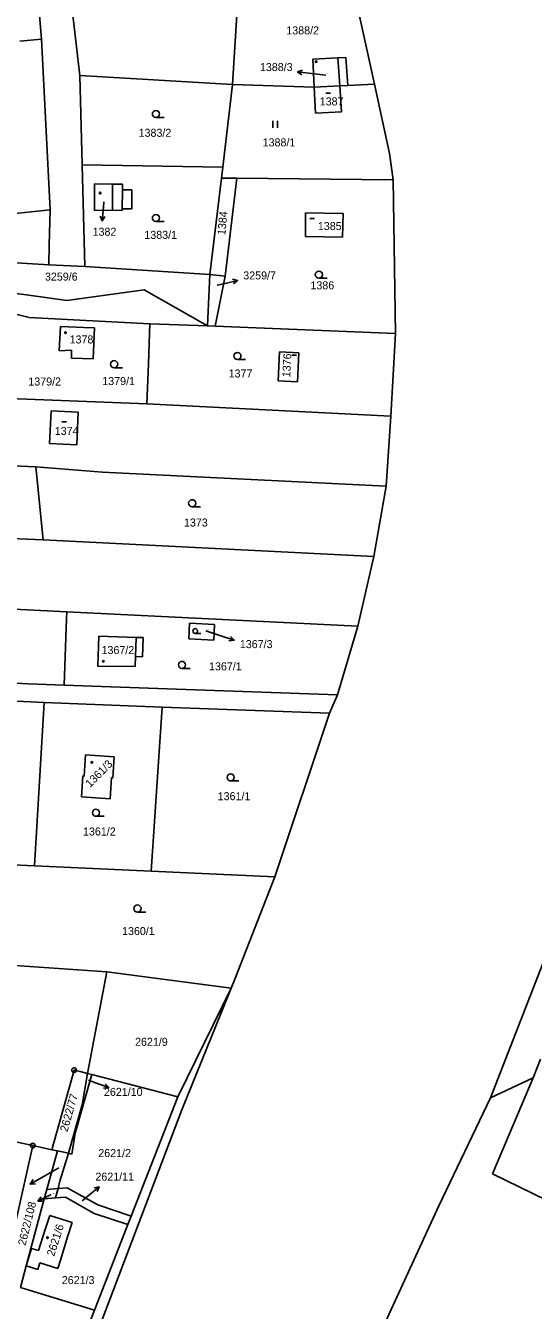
# Model space of a CAD drawing. Extents: x -736345 to -729997, y -1130177 to -1122501.
# Drawn here: x -733928.7 to -733820.8, y -1125649.1 to -1125376.3 of the extents above; entities that cross this region are included whole.
import ezdxf

# ---------------------------------------------------------------- set-up
doc = ezdxf.new("R2010")
doc.units = 0
for name, color, linetype in [('Vrstva 1', 7, 'Continuous'), ('Vrstva 16', 7, 'Continuous'), ('Vrstva 18', 7, 'Continuous'), ('Vrstva 19', 7, 'Continuous'), ('Vrstva 25', 7, 'Continuous'), ('Vrstva 4', 7, 'Continuous')]:
    doc.layers.add(name, color=color, linetype=linetype)

msp = doc.modelspace()

# ---------------------------------------------------------------- linework, layer by layer
at = {"layer": 'Vrstva 1'}
for points in [[(-733923.5, -1125332.51), (-733917.17, -1125386.82)], [(-733925.33, -1125379.15), (-733929.13, -1125333.76)], [(-733854.57, -1125388.68), (-733860.73, -1125360.63)], [(-733883.4, -1125367.12), (-733884.73, -1125388.75)], [(-733929.97, -1125379.58), (-733925.33, -1125379.15)], [(-733925.33, -1125379.15), (-733923.48, -1125415.37)], [(-733862.32, -1125383.1), (-733867.68, -1125383.41)], [(-733867.68, -1125383.41), (-733867.34, -1125389.35)], [(-733860.61, -1125383.01), (-733862.32, -1125383.1)], [(-733860.2, -1125388.94), (-733860.61, -1125383.01)], [(-733884.73, -1125388.75), (-733917.17, -1125386.82)], [(-733917.17, -1125386.82), (-733916.67, -1125405.8)], [(-733886.81, -1125406.3), (-733884.73, -1125388.75)], [(-733867.34, -1125389.35), (-733884.73, -1125388.75)], [(-733861.94, -1125389.04), (-733867.34, -1125389.35)], [(-733867.34, -1125389.35), (-733867.1, -1125394.82)], [(-733861.94, -1125389.04), (-733860.2, -1125388.94)], [(-733861.53, -1125394.57), (-733861.94, -1125389.04)], [(-733860.2, -1125388.94), (-733854.57, -1125388.68)], [(-733851.35, -1125403.39), (-733854.57, -1125388.68)], [(-733867.1, -1125394.82), (-733861.53, -1125394.57)], [(-733850.55, -1125408.98), (-733851.35, -1125403.39)], [(-733916.11, -1125427.39), (-733916.67, -1125405.8)], [(-733916.67, -1125405.8), (-733886.81, -1125406.3)], [(-733886.81, -1125406.3), (-733887.09, -1125408.64)], [(-733887.09, -1125408.64), (-733889.52, -1125429.09)], [(-733883.82, -1125408.67), (-733887.09, -1125408.64)], [(-733883.82, -1125408.67), (-733886.31, -1125429.44)], [(-733850.55, -1125408.98), (-733883.82, -1125408.67)], [(-733850.08, -1125441.64), (-733850.55, -1125408.98)], [(-733914.08, -1125415.51), (-733914.04, -1125409.88)], [(-733914.04, -1125409.88), (-733910.25, -1125409.91)], [(-733910.25, -1125409.91), (-733908.11, -1125409.92)], [(-733908.11, -1125409.92), (-733908.12, -1125411.13)], [(-733908.12, -1125411.13), (-733906.11, -1125411.14)], [(-733906.11, -1125411.14), (-733906.14, -1125415.16)], [(-733923.48, -1125415.37), (-733946.48, -1125417.76)], [(-733923.68, -1125422.8), (-733923.48, -1125415.37)], [(-733910.27, -1125415.47), (-733914.08, -1125415.51)], [(-733908.15, -1125415.55), (-733910.27, -1125415.47)], [(-733906.14, -1125415.16), (-733908.15, -1125415.15)], [(-733908.15, -1125415.15), (-733908.15, -1125415.55)], [(-733869.18, -1125416.03), (-733869.24, -1125421.02)], [(-733861.23, -1125416.18), (-733869.18, -1125416.03)], [(-733861.32, -1125421.16), (-733861.23, -1125416.18)], [(-733923.8, -1125427.07), (-733923.68, -1125422.8)], [(-733869.24, -1125421.02), (-733861.32, -1125421.16)], [(-733928.4, -1125426.78), (-733949.7, -1125425.44)], [(-733923.8, -1125427.07), (-733928.4, -1125426.78)], [(-733916.11, -1125427.39), (-733923.8, -1125427.07)], [(-733889.52, -1125429.09), (-733916.11, -1125427.39)], [(-733889.52, -1125429.09), (-733890.01, -1125440.04)], [(-733889.52, -1125429.09), (-733886.31, -1125429.44)], [(-733886.31, -1125429.44), (-733888.4, -1125440.1)], [(-733933.52, -1125432.77), (-733928.5, -1125433.46)], [(-733928.5, -1125433.46), (-733919.94, -1125434.63)], [(-733919.94, -1125434.63), (-733903.52, -1125432.38)], [(-733903.52, -1125432.38), (-733890.01, -1125440.04)], [(-733927.97, -1125438.22), (-733936.33, -1125436.2)], [(-733902.28, -1125439.56), (-733927.97, -1125438.22)], [(-733902.28, -1125439.56), (-733902.61, -1125447.99)], [(-733890.01, -1125440.04), (-733902.28, -1125439.56)], [(-733921.27, -1125440.18), (-733921.61, -1125445.3)], [(-733916.33, -1125440.37), (-733921.27, -1125440.18)], [(-733916.33, -1125440.37), (-733914.09, -1125440.46)], [(-733914.09, -1125440.46), (-733914.35, -1125447.04)], [(-733888.4, -1125440.1), (-733890.01, -1125440.04)], [(-733850.08, -1125441.64), (-733888.4, -1125440.1)], [(-733851.05, -1125459.19), (-733850.08, -1125441.64)], [(-733918.93, -1125445.21), (-733921.61, -1125445.3)], [(-733918.99, -1125446.86), (-733918.93, -1125445.21)], [(-733914.35, -1125447.04), (-733918.99, -1125446.86)], [(-733874.74, -1125445.56), (-733875.03, -1125451.72)], [(-733870.62, -1125445.76), (-733874.74, -1125445.56)], [(-733870.9, -1125451.91), (-733870.62, -1125445.76)], [(-733902.61, -1125447.99), (-733902.96, -1125456.58)], [(-733875.03, -1125451.72), (-733870.9, -1125451.91)], [(-733937.67, -1125455.24), (-733902.96, -1125456.58)], [(-733923.27, -1125458.06), (-733923.6, -1125465.04)], [(-733917.51, -1125458.33), (-733923.27, -1125458.06)], [(-733917.83, -1125465.31), (-733917.51, -1125458.33)], [(-733902.96, -1125456.58), (-733851.05, -1125459.19)], [(-733851.05, -1125459.19), (-733852.09, -1125474.04)], [(-733923.6, -1125465.04), (-733917.83, -1125465.31)], [(-733957.6, -1125468.63), (-733926.56, -1125469.99)], [(-733926.56, -1125469.99), (-733924.96, -1125485.5)], [(-733926.56, -1125469.99), (-733912.35, -1125471.07)], [(-733912.35, -1125471.07), (-733852.09, -1125474.04)], [(-733852.09, -1125474.04), (-733854.71, -1125489.01)], [(-733924.96, -1125485.5), (-733982.11, -1125483.09)], [(-733854.71, -1125489.01), (-733924.96, -1125485.5)], [(-733858.09, -1125503.81), (-733854.71, -1125489.01)], [(-733983.42, -1125497.59), (-733926.97, -1125500.39)], [(-733926.97, -1125500.39), (-733919.94, -1125500.74)], [(-733920.53, -1125516.37), (-733919.99, -1125502.17)], [(-733919.99, -1125502.17), (-733919.94, -1125500.74)], [(-733858.09, -1125503.81), (-733919.94, -1125500.74)], [(-733893.84, -1125503.17), (-733894.02, -1125506.49)], [(-733888.55, -1125503.45), (-733893.84, -1125503.17)], [(-733888.73, -1125506.76), (-733888.55, -1125503.45)], [(-733862.43, -1125518.41), (-733858.09, -1125503.81)], [(-733913.16, -1125505.91), (-733913.38, -1125512.3)], [(-733905.23, -1125506.18), (-733913.16, -1125505.91)], [(-733903.7, -1125506.23), (-733905.23, -1125506.18)], [(-733903.84, -1125510.29), (-733903.7, -1125506.23)], [(-733894.02, -1125506.49), (-733888.73, -1125506.76)], [(-733905.44, -1125512.4), (-733905.37, -1125510.23)], [(-733905.37, -1125510.23), (-733903.84, -1125510.29)], [(-733986.12, -1125512.92), (-733928.15, -1125516.09)], [(-733913.38, -1125512.3), (-733905.44, -1125512.4)], [(-733928.15, -1125516.09), (-733920.53, -1125516.37)], [(-733920.53, -1125516.37), (-733898.6, -1125517.14)], [(-733898.6, -1125517.14), (-733862.43, -1125518.41)], [(-733864.13, -1125522.32), (-733862.43, -1125518.41)], [(-733940.95, -1125519.24), (-733924.76, -1125520.04)], [(-733926.79, -1125554.73), (-733924.76, -1125520.04)], [(-733899.67, -1125520.98), (-733924.76, -1125520.04)], [(-733899.67, -1125520.98), (-733901.99, -1125555.87)], [(-733864.13, -1125522.32), (-733899.67, -1125520.98)], [(-733875.74, -1125557.08), (-733864.13, -1125522.32)], [(-733916.28, -1125535.65), (-733915.98, -1125531.16)], [(-733915.98, -1125531.16), (-733909.85, -1125531.58)], [(-733909.85, -1125531.58), (-733910.15, -1125535.99)], [(-733916.86, -1125540.03), (-733916.56, -1125535.63)], [(-733916.56, -1125535.63), (-733916.28, -1125535.65)], [(-733910.45, -1125535.97), (-733910.75, -1125540.45)], [(-733910.15, -1125535.99), (-733910.45, -1125535.97)], [(-733910.75, -1125540.45), (-733916.86, -1125540.03)], [(-733933.08, -1125554.41), (-733926.79, -1125554.73)], [(-733901.99, -1125555.87), (-733926.79, -1125554.73)], [(-733875.74, -1125557.08), (-733901.99, -1125555.87)], [(-733829.86, -1125603.99), (-733810.74, -1125554.94)], [(-733884.2, -1125578.76), (-733875.74, -1125557.08)], [(-733911.43, -1125577.2), (-733934.03, -1125575.64)], [(-733911.43, -1125577.2), (-733915.54, -1125598.81)], [(-733884.99, -1125580.71), (-733911.43, -1125577.2)], [(-733884.99, -1125580.71), (-733896.37, -1125603.79)], [(-733884.99, -1125580.71), (-733895.53, -1125606.51)], [(-733884.99, -1125580.71), (-733884.2, -1125578.76)], [(-733819.28, -1125595.81), (-733820.83, -1125599.72)], [(-733923.17, -1125615), (-733918.39, -1125598.11)], [(-733917.13, -1125598.43), (-733918.39, -1125598.11)], [(-733914.65, -1125599.02), (-733918.2, -1125611.53)], [(-733915.54, -1125598.81), (-733917.13, -1125598.43)], [(-733915.54, -1125598.81), (-733916.66, -1125605.49)], [(-733914.65, -1125599.02), (-733915.54, -1125598.81)], [(-733896.37, -1125603.79), (-733914.65, -1125599.02)], [(-733820.83, -1125599.72), (-733829.86, -1125603.99)], [(-733829.46, -1125620.12), (-733820.83, -1125599.72)], [(-733916.66, -1125605.49), (-733919.62, -1125615.76)], [(-733896.37, -1125603.79), (-733906.24, -1125629.09)], [(-733840.87, -1125626.94), (-733829.86, -1125603.99)], [(-733895.53, -1125606.51), (-733932.01, -1125702.52)], [(-733934.24, -1125612.63), (-733927.2, -1125614.14)], [(-733933.9, -1125644.22), (-733927.2, -1125614.14)], [(-733923.17, -1125615), (-733927.2, -1125614.14)], [(-733918.2, -1125611.53), (-733918.85, -1125615.93)], [(-733924.22, -1125623.46), (-733921.9, -1125615.27)], [(-733921.9, -1125615.27), (-733923.17, -1125615)], [(-733921.9, -1125615.27), (-733919.62, -1125615.76)], [(-733921.43, -1125621.69), (-733919.62, -1125615.76)], [(-733919.62, -1125615.76), (-733918.85, -1125615.93)], [(-733921.78, -1125623.25), (-733921.43, -1125621.69)], [(-733829.46, -1125620.12), (-733812.15, -1125628.53)], [(-733924.22, -1125623.46), (-733924.79, -1125625.46)], [(-733921.78, -1125623.25), (-733924.22, -1125623.46)], [(-733922.36, -1125625.25), (-733921.78, -1125623.25)], [(-733920.2, -1125625.06), (-733922.36, -1125625.25)], [(-733919.91, -1125623.09), (-733921.78, -1125623.25)], [(-733914.16, -1125628.53), (-733920.2, -1125625.06)], [(-733913.36, -1125626.74), (-733919.91, -1125623.09)], [(-733924.79, -1125625.46), (-733927.61, -1125635.97)], [(-733922.36, -1125625.25), (-733924.79, -1125625.46)], [(-733906.24, -1125629.09), (-733913.36, -1125626.74)], [(-733860.68, -1125670.04), (-733840.87, -1125626.94)], [(-733923.56, -1125628.97), (-733924.52, -1125631.97)], [(-733918.83, -1125630.44), (-733923.56, -1125628.97)], [(-733919.78, -1125633.49), (-733918.83, -1125630.44)], [(-733906.95, -1125630.91), (-733914.16, -1125628.53)], [(-733906.95, -1125630.91), (-733906.24, -1125629.09)], [(-733924.52, -1125631.97), (-733925.96, -1125636.45)], [(-733914.08, -1125649.11), (-733906.95, -1125630.91)], [(-733927.61, -1125635.97), (-733928.61, -1125639.7)], [(-733927.47, -1125636.01), (-733927.61, -1125635.97)], [(-733925.96, -1125636.45), (-733927.47, -1125636.01)], [(-733919.78, -1125633.49), (-733921.25, -1125638.23)], [(-733921.25, -1125638.23), (-733921.87, -1125640.23)], [(-733928.61, -1125639.7), (-733929.83, -1125644.27)], [(-733926.12, -1125640.47), (-733928.61, -1125639.7)], [(-733925.68, -1125639.05), (-733926.12, -1125640.47)], [(-733921.87, -1125640.23), (-733925.68, -1125639.05)], [(-733929.83, -1125644.27), (-733927.93, -1125644.85)], [(-733914.08, -1125649.11), (-733927.93, -1125644.85)], [(-733922.45, -1125670.48), (-733914.08, -1125649.11)]]:
    msp.add_lwpolyline(points, dxfattribs=at)
at = {"layer": 'Vrstva 16'}
for points in [[(-733864.92, -1125386.74), (-733867.92, -1125386.42)], [(-733912.05, -1125413.66), (-733912.16, -1125414.76)], [(-733888.01, -1125431.41), (-733886.56, -1125431.06)], [(-733890.43, -1125504.8), (-733887.22, -1125505.84)], [(-733915.36, -1125600.22), (-733913.86, -1125600.78)], [(-733921.64, -1125618.84), (-733925.14, -1125620.82)], [(-733923.27, -1125624.52), (-733923.39, -1125624.58)], [(-733916.71, -1125625.88), (-733915.39, -1125624.78)]]:
    msp.add_lwpolyline(points, dxfattribs=at)
at = {"layer": 'Vrstva 25'}
for points in [[(-733869.962, -1125386.701), (-733870.902, -1125386.097), (-733869.854, -1125385.707)], [(-733867.92, -1125386.42), (-733870.902, -1125386.097)], [(-733864.89, -1125390.58), (-733863.89, -1125390.58)], [(-733901.01, -1125395.76), (-733899.26, -1125395.76)], [(-733876.177, -1125397.985), (-733876.177, -1125396.485)], [(-733875.143, -1125397.985), (-733875.143, -1125396.485)], [(-733912.16, -1125414.76), (-733912.463, -1125417.744)], [(-733911.865, -1125416.8), (-733912.463, -1125417.744), (-733912.859, -1125416.699)], [(-733868.3, -1125417.21), (-733867.3, -1125417.21)], [(-733901.01, -1125417.85), (-733899.26, -1125417.85)], [(-733886.56, -1125431.06), (-733883.643, -1125430.36)], [(-733884.732, -1125430.107), (-733883.643, -1125430.36), (-733884.499, -1125431.079)], [(-733866.37, -1125429.89), (-733864.62, -1125429.89)], [(-733883.68, -1125447.16), (-733881.93, -1125447.16)], [(-733872.13, -1125446.26), (-733871.13, -1125446.26)], [(-733909.89, -1125448.91), (-733908.14, -1125448.91)], [(-733921.02, -1125460.41), (-733920.02, -1125460.41)], [(-733893.3, -1125478.44), (-733891.55, -1125478.44)], [(-733892.66, -1125505.34), (-733891.487, -1125505.34)], [(-733887.22, -1125505.84), (-733884.369, -1125506.772)], [(-733885.164, -1125505.986), (-733884.369, -1125506.772), (-733885.475, -1125506.936)], [(-733895.48, -1125512.78), (-733893.73, -1125512.78)], [(-733885.13, -1125536.69), (-733883.38, -1125536.69)], [(-733913.76, -1125544.19), (-733912.01, -1125544.19)], [(-733904.93, -1125564.53), (-733903.18, -1125564.53)], [(-733913.86, -1125600.78), (-733911.047, -1125601.82)], [(-733911.811, -1125601.004), (-733911.047, -1125601.82), (-733912.158, -1125601.942)], [(-733925.14, -1125620.82), (-733927.751, -1125622.297)], [(-733926.634, -1125622.24), (-733927.751, -1125622.297), (-733927.126, -1125621.369)], [(-733923.39, -1125624.58), (-733926.079, -1125625.909)], [(-733924.961, -1125625.914), (-733926.079, -1125625.909), (-733925.404, -1125625.017)], [(-733915.39, -1125624.78), (-733913.082, -1125622.864)], [(-733914.171, -1125623.118), (-733913.082, -1125622.864), (-733913.532, -1125623.888)]]:
    msp.add_lwpolyline(points, dxfattribs=at)
for centre, radius in [((-733866.95, -1125383.89), 0.175), ((-733901.01, -1125395.01), 0.75), ((-733912.86, -1125411.82), 0.175), ((-733901.01, -1125417.1), 0.75), ((-733866.37, -1125429.14), 0.75), ((-733920.23, -1125441.48), 0.175), ((-733909.89, -1125448.16), 0.75), ((-733883.68, -1125446.41), 0.75), ((-733893.3, -1125477.69), 0.75), ((-733892.66, -1125504.838), 0.503), ((-733912.17, -1125511.28), 0.175), ((-733895.48, -1125512.03), 0.75), ((-733914.62, -1125532.74), 0.175), ((-733885.13, -1125535.94), 0.75), ((-733913.76, -1125543.44), 0.75), ((-733904.93, -1125563.78), 0.75), ((-733918.39, -1125598.11), 0.5), ((-733918.39, -1125598.11), 0.032), ((-733927.2, -1125614.14), 0.5), ((-733927.2, -1125614.14), 0.032), ((-733924.07, -1125633.7), 0.175)]:
    msp.add_circle(centre, radius, dxfattribs=at)
at = {"layer": 'Vrstva 4'}
for points in [[(-733861.94, -1125389.04), (-733862.32, -1125383.1)], [(-733910.25, -1125409.91), (-733910.27, -1125415.47)], [(-733908.12, -1125411.13), (-733908.15, -1125415.15)], [(-733905.37, -1125510.23), (-733905.23, -1125506.18)], [(-733927.47, -1125636.01), (-733928.61, -1125639.7)]]:
    msp.add_lwpolyline(points, dxfattribs=at)

# ---------------------------------------------------------------- texts
at = {"layer": 'Vrstva 16'}
for s, p in [('1388/3', (-733878.897, -1125385.9)), ('1382', (-733914.476, -1125420.88)), ('3259/7', (-733882.44, -1125430.16)), ('1379/2', (-733928.13, -1125452.69)), ('1367/3', (-733883.17, -1125508.47)), ('2621/10', (-733912.058, -1125603.58)), ('2621/11', (-733913.88, -1125621.58))]:
    msp.add_text(s, height=1.7, dxfattribs=at).set_placement(p)
msp.add_text('2622/108', height=1.7, rotation=75.9006, dxfattribs=at).set_placement((-733928.739, -1125635.485))
at = {"layer": 'Vrstva 18'}
for s, height, p in [('1388/2', 1.7, (-733873.29, -1125378.11)), ('1383/2', 1.7, (-733904.69, -1125399.86)), ('1388/1', 1.7, (-733878.32, -1125401.9)), ('1383/1', 1.7, (-733903.47, -1125421.54)), ('3259/6', 1.7, (-733924.6, -1125430.41)), ('3259/7', 0.1, (-733887.81, -1125431.21)), ('1386', 1.7, (-733868.16, -1125432.26)), ('1377', 1.7, (-733885.55, -1125450.98)), ('1379/1', 1.7, (-733912.41, -1125452.6)), ('1373', 1.7, (-733895.05, -1125482.64)), ('1367/3', 0.1, (-733890.23, -1125504.6)), ('1367/1', 1.7, (-733889.72, -1125513.19)), ('1361/1', 1.7, (-733887.88, -1125540.77)), ('1361/2', 1.7, (-733916.51, -1125548.27)), ('1360/1', 1.7, (-733908.21, -1125569.41)), ('2621/9', 1.7, (-733905.45, -1125592.94)), ('2621/10', 0.1, (-733915.411, -1125600.02)), ('2621/2', 1.7, (-733913.26, -1125616.57)), ('2622/5', 0.1, (-733921.44, -1125618.64)), ('2622/108', 0.1, (-733923.07, -1125624.32)), ('2621/11', 0.1, (-733916.51, -1125625.68)), ('2621/3', 1.7, (-733921.02, -1125643.55))]:
    msp.add_text(s, height=height, dxfattribs=at).set_placement(p)
for s, rotation, p in [('1384', 84.60067, (-733886.27, -1125420.803)), ('2622/77', 74.10059, (-733919.827, -1125611.333))]:
    msp.add_text(s, height=1.7, rotation=rotation, dxfattribs=at).set_placement(p)
at = {"layer": 'Vrstva 19'}
for s, height, p in [('1388/3', 0.1, (-733864.72, -1125386.54)), ('1387', 1.7, (-733866.19, -1125393.2)), ('1382', 0.1, (-733911.85, -1125413.46)), ('1385', 1.7, (-733866.58, -1125419.67)), ('1378', 1.7, (-733919.36, -1125443.76)), ('1374', 1.7, (-733922.52, -1125463.19)), ('1367/2', 1.7, (-733912.57, -1125509.73))]:
    msp.add_text(s, height=height, dxfattribs=at).set_placement(p)
for s, rotation, p in [('1376', 87.10069, (-733872.459, -1125450.971)), ('1361/3', 45.00036, (-733915, -1125538.168)), ('2621/6', 72.10057, (-733922.658, -1125637.769))]:
    msp.add_text(s, height=1.7, rotation=rotation, dxfattribs=at).set_placement(p)

doc.saveas('drawing.dxf')
